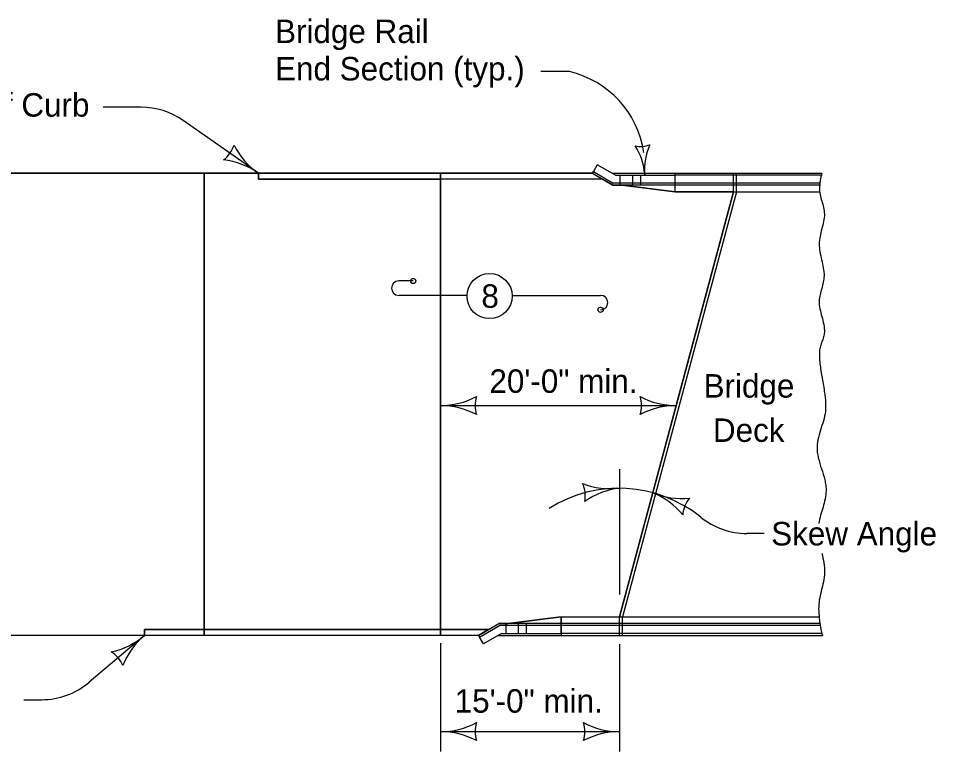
# Model space of a CAD drawing. Extents: x 5546 to 81668, y 3174 to 15999.
# Drawn here: x 17970 to 18595, y 8782 to 9281 of the extents above; entities that cross this region are included whole.
import ezdxf

# ---------------------------------------------------------------- set-up
doc = ezdxf.new("R2010")
doc.units = 0
for name, color, linetype in [('Annotation', 7, 'Continuous'), ('PS_BOLT', 7, 'Continuous'), ('PS_CONST', 7, 'Continuous'), ('PS_DIM', 7, 'Continuous'), ('Table Border', 7, 'Continuous')]:
    doc.layers.add(name, color=color, linetype=linetype)

msp = doc.modelspace()

# ---------------------------------------------------------------- linework, layer by layer
at = {"layer": 'Annotation'}
for p, q in [((18364.15, 9181.52), (18361.47, 9176.88)), ((18376.52, 9174.38), (18364.15, 9181.52)), ((18360.8, 9175.72), (18361.47, 9176.88)), ((18360.8, 9175.72), (18374.72, 9167.68)), ((18361.47, 9176.88), (18375.08, 9169.02)), ((18374.2, 9175.72), (18417.11, 9175.72)), ((18379.58, 9174.38), (18379.58, 9167.68)), ((18388.12, 9174.38), (18388.12, 9167.68)), ((18393.49, 9174.38), (18393.49, 9167.68)), ((18417.11, 9175.72), (18517.15, 9175.72)), ((18417.11, 9162.99), (18417.11, 9175.72)), ((18516.77, 9174.38), (18417.11, 9174.38)), ((18456.9, 9162.99), (18456.9, 9175.72)), ((18456.92, 9162.99), (18456.92, 9175.72)), ((18458.9, 9162.99), (18458.9, 9175.72)), ((18417.11, 9167.68), (18374.72, 9167.68)), ((18417.11, 9169.02), (18375.08, 9169.02)), ((18417.11, 9162.99), (18381.09, 9167.68)), ((18515.82, 9169.02), (18417.11, 9169.02)), ((18515.69, 9167.68), (18417.11, 9167.68)), ((18456.9, 9162.99), (18379.32, 8873.46)), ((18456.92, 9162.99), (18379.34, 8873.46)), ((18417.11, 9162.99), (18515.65, 9162.99)), ((18339.53, 8873.46), (18303.51, 8868.77)), ((18339.53, 8873.46), (18339.53, 8860.72)), ((18339.53, 8862.06), (18339.53, 8873.46)), ((18339.53, 8873.46), (18515.28, 8873.46)), ((18379.32, 8860.72), (18379.32, 8873.46)), ((18379.34, 8860.72), (18379.34, 8873.46)), ((18381.32, 8860.72), (18381.32, 8873.46)), ((18283.22, 8860.73), (18297.14, 8868.77)), ((18283.89, 8859.56), (18297.51, 8867.42)), ((18339.53, 8868.77), (18297.14, 8868.77)), ((18339.53, 8867.42), (18297.51, 8867.42)), ((18302, 8862.06), (18302, 8868.77)), ((18310.54, 8862.06), (18310.54, 8868.77)), ((18315.91, 8862.06), (18315.91, 8868.77)), ((18515.8, 8868.77), (18339.53, 8868.77)), ((18516.01, 8867.42), (18339.53, 8867.42)), ((18298.94, 8862.06), (18286.57, 8854.92)), ((18517.14, 8862.06), (18339.53, 8862.06)), ((18283.22, 8860.73), (18283.89, 8859.56)), ((18286.57, 8854.92), (18283.89, 8859.56)), ((18296.62, 8860.72), (18339.53, 8860.72)), ((18339.53, 8860.72), (18517.57, 8860.72))]:
    msp.add_line(p, q, dxfattribs=at)
for points in [[(18376.52, 9174.38), (18417.11, 9174.38), (18417.11, 9174.38), (18417.11, 9174.38)], [(18298.94, 8862.06), (18339.53, 8862.06), (18339.53, 8862.06), (18339.53, 8862.06)]]:
    msp.add_lwpolyline(points, dxfattribs=at)
at = {"layer": 'PS_CONST'}
for centre in [(18238.75, 9102.31), (18366.42, 9082.64)]:
    msp.add_circle(centre, 1.78, dxfattribs=at)
for centre, radius, start, end in [((18393.78, 9210.38), 16.42, 256.63311, 292.09982), ((18354.11, 9171.61), 42.5, 4.36647, 32.43895), ((18438.87, 9178.08), 42.5, 156.29398, 184.36647)]:
    msp.add_arc(centre, radius, start, end, dxfattribs=at)
at = {"layer": 'PS_DIM'}
for p, q in [((18345.16, 9244.95), (18325.65, 9244.95)), ((18053.39, 9220.7), (18027.65, 9220.7)), ((18133.28, 9175.72), (18082.12, 9211.62)), ((18517.15, 9175.72), (18517.15, 9175.72)), ((18238.75, 9102.31), (18228.92, 9102.31)), ((18275.41, 9092.48), (18228.92, 9092.48)), ((18306.13, 9092.48), (18366.43, 9092.48)), ((18257.28, 9017.39), (18417.9, 9017.39)), ((18379.32, 8974.01), (18379.32, 8888.63)), ((18477.83, 8930.25), (18466.03, 8930.25)), ((18517.21, 8861.81), (18517.57, 8860.72)), ((18055.7, 8860.73), (18017.99, 8828.8)), ((18257.28, 8855.49), (18257.28, 8781.55)), ((18379.32, 8854.76), (18379.32, 8781.55)), ((17973.41, 8816.96), (17985.68, 8816.96)), ((18257.28, 8795.19), (18379.32, 8795.19))]:
    msp.add_line(p, q, dxfattribs=at)
for points in [[(17935.58, 8860.73), (17935.58, 9175.72), (17946.65, 9175.72), (17946.65, 9175.72), (18096.43, 9175.72), (18096.43, 8864.74), (18055.7, 8864.74), (18055.7, 8860.73)], [(18257.28, 8864.74), (18096.43, 8864.74), (18096.43, 9175.72), (18133.28, 9175.72), (18133.28, 9171.7), (18257.28, 9171.7)], [(18257.28, 9175.72), (18257.28, 9171.7), (18133.28, 9171.7), (18133.28, 9175.72)], [(18360.8, 9175.72), (18367.76, 9171.7), (18257.28, 9171.7), (18257.28, 9175.72)], [(18374.72, 9167.68), (18367.76, 9171.7), (18257.28, 9171.7), (18257.28, 8864.74), (18290.16, 8864.74), (18297.14, 8868.77), (18303.51, 8868.77), (18339.53, 8873.46), (18379.32, 8873.46), (18456.9, 9162.99), (18417.11, 9162.99), (18381.09, 9167.68)], [(18055.7, 8860.73), (18055.7, 8864.74), (18096.43, 8864.74), (18096.43, 8860.73)], [(18096.43, 8860.73), (18096.43, 8864.74), (18257.28, 8864.74), (18257.28, 8860.73)], [(18290.16, 8864.74), (18283.22, 8860.73), (18257.28, 8860.73), (18257.28, 8864.74)]]:
    msp.add_lwpolyline(points, close=True, dxfattribs=at)
msp.add_circle((18290.8, 9092), 15.36, dxfattribs=at)
msp.add_circle((18290.8, 9092), 15.36, dxfattribs=at)
for centre, radius, start, end in [((18330.03, 9180.02), 66.66, 8.48278, 76.88228), ((18053.39, 9170.7), 50, 54.93824, 90), ((18097.43, 9200.87), 20.17, 307.20489, 342.67159), ((18163.28, 9218.47), 52.23, 206.86575, 234.93824), ((18103.28, 9132.97), 52.23, 54.93824, 83.01073), ((18228.92, 9097.39), 4.92, 90, 270), ((18366.42, 9087.56), 4.92, 270, 90), ((18257.28, 9069.62), 52.23, 270, 298.07249), ((18301.07, 9017.39), 20.17, 162.26665, 197.73335), ((18374.11, 9017.39), 20.17, 342.26665, 17.73335), ((18417.9, 9069.62), 52.23, 241.92751, 270), ((18257.28, 8965.16), 52.23, 61.92751, 90), ((18417.9, 8965.16), 52.23, 90, 118.07249), ((18378.81, 8872.39), 88.71, 51.03773, 122.32505), ((18335.83, 8955.91), 20.17, 349.07651, 24.54321), ((18373.12, 9012.96), 52.23, 248.73737, 276.80986), ((18385.51, 8909.24), 52.23, 96.80986, 124.88235), ((18421.99, 9006.27), 52.23, 247.49534, 275.56783), ((18382, 8909.77), 52.23, 39.42285, 67.49534), ((18442.45, 8941.26), 20.17, 139.76199, 175.22869), ((18466.03, 8980.25), 50, 231.03773, 270), ((18021.96, 8900.59), 52.23, 282.17459, 310.24708), ((18089.44, 8820.86), 52.23, 130.24708, 158.31957), ((18022.28, 8832.43), 20.17, 22.51373, 57.98043), ((17985.68, 8866.96), 50, 270, 310.24708), ((18257.28, 8847.41), 52.23, 270, 298.07249), ((18301.07, 8795.19), 20.17, 162.26665, 197.73335), ((18335.53, 8795.19), 20.17, 342.26665, 17.73335), ((18379.32, 8847.41), 52.23, 241.92751, 270), ((18257.28, 8742.96), 52.23, 61.92751, 90), ((18379.32, 8742.96), 52.23, 90, 118.07249)]:
    msp.add_arc(centre, radius, start, end, dxfattribs=at)
for points in [[(18517.15, 9175.72), (18516.03, 9170.71), (18515.73, 9168.19), (18515.55, 9165.67), (18515.93, 9161.23), (18517.09, 9156.79), (18518.3, 9152.35), (18518.87, 9147.9), (18518.32, 9142.81), (18517.11, 9137.72), (18515.89, 9132.62), (18515.32, 9127.52), (18515.82, 9122.08), (18516.99, 9116.62), (18518.14, 9111.17), (18518.63, 9105.73), (18518.11, 9101.45), (18517.02, 9097.19), (18515.9, 9092.93), (18515.32, 9088.67), (18515.82, 9083.34), (18517.13, 9078.01), (18518.42, 9072.67), (18518.87, 9067.34), (18518.3, 9064.12), (18517.23, 9060.94), (18516.14, 9057.76), (18515.55, 9054.55), (18515.56, 9049.64), (18515.99, 9044.7), (18517.57, 9034.74), (18519.17, 9024.8), (18519.71, 9017.41), (18519.66, 9014.97), (18518.63, 9008.55), (18516.73, 9002.14), (18514.84, 8995.73), (18513.88, 8989.3), (18514.06, 8985.55), (18514.73, 8981.79), (18516.9, 8974.29), (18519.1, 8966.79), (18519.8, 8963.04), (18519.98, 8961.16), (18520.02, 8959.28), (18519.36, 8953.73), (18517.93, 8948.17), (18516.29, 8942.62), (18515.01, 8937.06)], [(18517.13, 8916.78), (18518.44, 8910.19), (18518.94, 8903.6), (18518.2, 8897.36), (18516.76, 8891.12), (18515.41, 8884.89), (18514.96, 8878.65), (18515.2, 8874.43), (18515.61, 8870.2), (18517.21, 8861.81)]]:
    msp.add_spline(points, degree=3, dxfattribs=at)
at = {"layer": 'Table Border'}
for p, q in [((18360.8, 9175.72), (17935.58, 9175.72)), ((18096.43, 8860.72), (18096.43, 9175.72)), ((18133.28, 9175.72), (18133.28, 9171.7)), ((18257.28, 8860.73), (18257.28, 9175.72)), ((18360.8, 9175.72), (18374.72, 9167.68)), ((18367.78, 9171.7), (18133.28, 9171.7)), ((18374.72, 9167.68), (18381.09, 9167.68)), ((18381.09, 9167.68), (18417.11, 9162.99)), ((18458.9, 9162.99), (18381.32, 8873.46)), ((18417.11, 9162.99), (18456.92, 9162.99)), ((18456.92, 9162.99), (18418.13, 9018.22)), ((18379.32, 8873.46), (18418.13, 9018.22)), ((18303.51, 8868.77), (18339.53, 8873.46)), ((18339.53, 8873.46), (18379.32, 8873.46)), ((18283.22, 8860.73), (18297.14, 8868.77)), ((18297.14, 8868.77), (18303.51, 8868.77)), ((18290.17, 8864.74), (18055.7, 8864.74)), ((18055.7, 8860.73), (18055.7, 8864.74)), ((18283.22, 8860.73), (17613.88, 8860.73))]:
    msp.add_line(p, q, dxfattribs=at)

# ---------------------------------------------------------------- texts
at = {"layer": 'PS_BOLT'}
for s, p in [('End of Curb', (17904.03, 9214.28)), ('8', (18285.21, 9084)), ('20\'-0" min.', (18290.69, 9026.06)), ('Bridge', (18436.59, 9022.8)), ('Deck', (18442.94, 8992.63)), ('Skew Angle', (18482.63, 8922.07)), ('15\'-0" min.', (18267.04, 8808.11))]:
    msp.add_text(s, height=16, dxfattribs=at).set_placement(p)
at = {"layer": 'PS_DIM'}
for s, p in [('Bridge Rail', (18144.66, 9264.41)), ('End Section (typ.)', (18144.66, 9238.96))]:
    msp.add_text(s, height=16, dxfattribs=at).set_placement(p)

doc.saveas('drawing.dxf')
